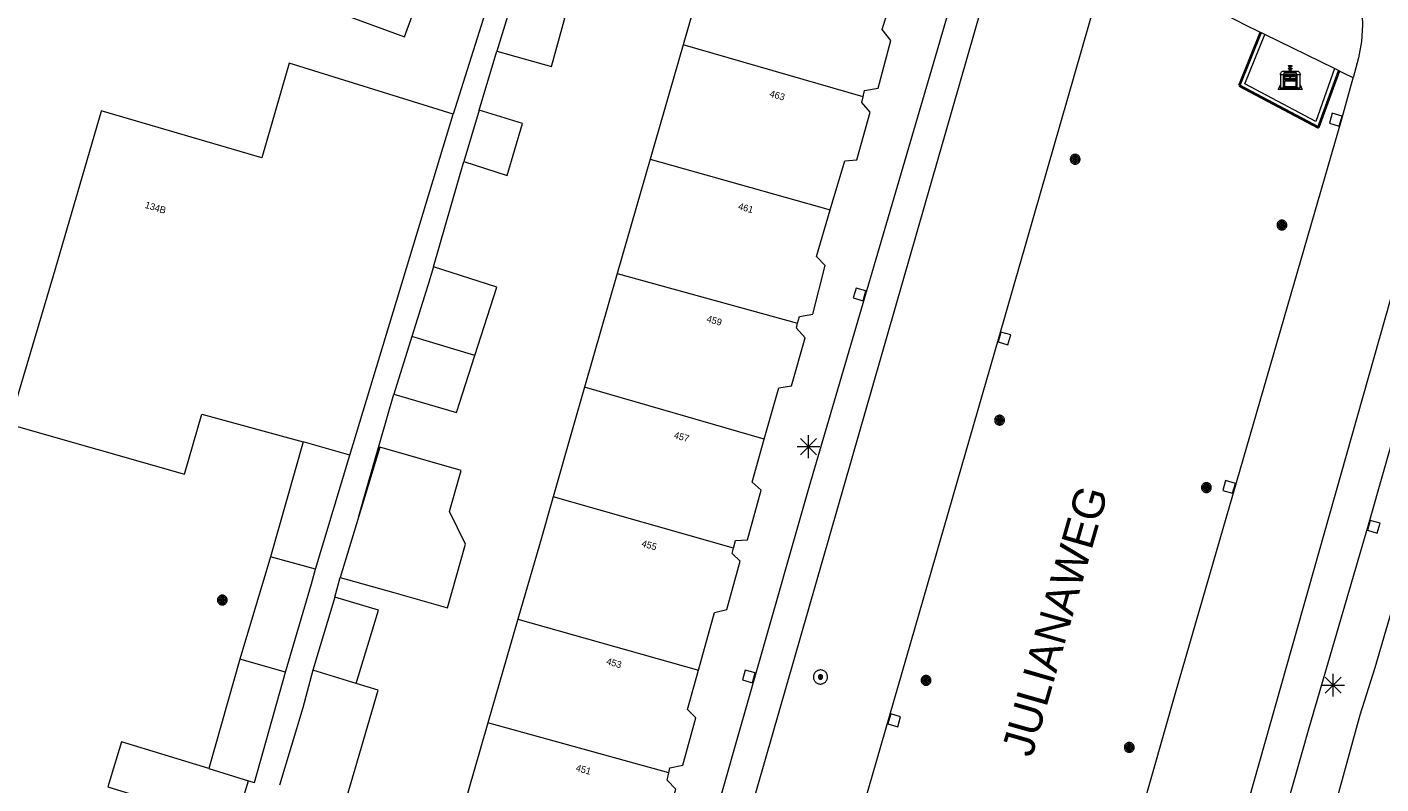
# Model space of a CAD drawing. Header units: metres. Extents: x 135779 to 137489, y 452643 to 455118.
# Tile 269 of 489: x 136738 to 136797, y 453805 to 453838. Entities that reach past the tile are written whole.
import ezdxf
from ezdxf.enums import TextEntityAlignment as Align

# ---------------------------------------------------------------- set-up
doc = ezdxf.new("R2010")
doc.units = ezdxf.units.M
doc.linetypes.add('DGN_Style_3', pattern=[78.572352, 56.123108, -22.449243])
for name, color, linetype, lineweight in [('KTop_BAK_Afval apart plaats', 96, 'Continuous', 13), ('KTop_NAR_Huisnummer (t)', 7, 'Continuous', 13), ('KTop_NAR_Huisnummer tijdelijk (t)', 7, 'Continuous', 13), ('KTop_OBW_Overig Plus', 1, 'Continuous', 13), ('KTop_ORL_Weg_Straatnaam (t)', 7, 'Continuous', 13), ('KTop_OTD_Open verharding', 15, 'Continuous', 13), ('KTop_PAL_Lichtmast', 40, 'Continuous', 13), ('KTop_PND_Grondvlaksituatie van BAG-pand [tachy]', 1, 'Continuous', 13), ('KTop_PND_Pandscheiding', 40, 'Continuous', 13), ('KTop_PUT_Inspectie- of rioolput', 15, 'Continuous', 13), ('KTop_PUT_Kolk', 15, 'Continuous', 13), ('KTop_VGO_Boom', 92, 'Continuous', 13), ('KTop_VGO_Haag (l)', 92, 'DGN_Style_3', 40), ('KTop_WGD_Rijbaan_Lokale weg', 251, 'Continuous', 13), ('KTop_WGD_Voetpad', 251, 'Continuous', 13)]:
    doc.layers.add(name, color=color, linetype=linetype, lineweight=lineweight)
doc.styles.add('Style-ROVU', font='ROVU.shx')
doc.styles.add('Style-ROVUCURSIEF', font='ROVUCURSIEF.shx')

# ---------------------------------------------------------------- blocks, each defined once
blk = doc.blocks.new('BAK_Afval_apart_plaats')
at = {"layer": 'KTop_BAK_Afval apart plaats'}
for p, q in [((-0.43, 0.141), (-0.425, 0.168)), ((-0.43, 0.118), (-0.43, 0.141)), ((-0.29, 0.118), (-0.43, 0.118)), ((-0.43, 0.118), (-0.43, -0.457)), ((-0.29, 0.118), (-0.43, 0.118)), ((-0.425, 0.168), (-0.416, 0.193)), ((-0.416, 0.193), (-0.403, 0.215)), ((-0.403, 0.215), (-0.384, 0.24)), ((-0.384, 0.24), (-0.364, 0.258)), ((-0.364, 0.258), (-0.342, 0.272)), ((-0.342, 0.272), (0, 0.272)), ((-0.282, 0.167), (-0.29, 0.146)), ((-0.282, 0.167), (-0.29, 0.146)), ((-0.29, 0.146), (-0.29, 0.118)), ((-0.29, 0.146), (-0.29, 0.118)), ((-0.29, -0.429), (-0.29, 0.118)), ((-0.29, 0.118), (-0.29, -0.429)), ((-0.273, 0.186), (-0.282, 0.167)), ((-0.273, 0.186), (-0.282, 0.167)), ((-0.248, 0.217), (-0.273, 0.186)), ((-0.248, 0.217), (-0.273, 0.186)), ((0.248, 0.217), (-0.248, 0.217)), ((0.248, 0.217), (-0.248, 0.217)), ((-0.242, 0.081), (-0.242, 0.153)), ((-0.242, 0.153), (0.242, 0.153)), ((0.242, 0.081), (-0.242, 0.081)), ((-0.242, 0.034), (-0.242, 0.081)), ((-0.242, 0.081), (0.242, 0.081)), ((-0.242, -0.059), (-0.242, 0.034)), ((-0.242, 0.034), (0.242, 0.034)), ((0.242, 0.034), (-0.242, 0.034)), ((-0.073, 0.513), (-0.072, 0.515)), ((-0.073, 0.513), (-0.073, 0.49)), ((-0.072, 0.511), (-0.073, 0.513)), ((-0.072, 0.511), (-0.073, 0.513)), ((-0.073, 0.49), (-0.072, 0.488)), ((-0.073, 0.399), (-0.073, 0.376)), ((-0.072, 0.397), (-0.073, 0.399)), ((-0.073, 0.376), (-0.072, 0.374)), ((-0.072, 0.515), (-0.071, 0.516)), ((-0.07, 0.51), (-0.072, 0.511)), ((-0.07, 0.51), (-0.072, 0.511)), ((-0.072, 0.488), (-0.07, 0.486)), ((-0.07, 0.396), (-0.072, 0.397)), ((-0.072, 0.374), (-0.07, 0.373)), ((-0.071, 0.516), (-0.07, 0.517)), ((-0.07, 0.517), (-0.067, 0.519)), ((-0.069, 0.509), (-0.07, 0.51)), ((-0.069, 0.509), (-0.07, 0.51)), ((-0.07, 0.486), (-0.069, 0.485)), ((-0.069, 0.395), (-0.07, 0.396)), ((-0.07, 0.373), (-0.069, 0.371)), ((-0.066, 0.507), (-0.069, 0.509)), ((-0.066, 0.507), (-0.069, 0.509)), ((-0.069, 0.485), (-0.066, 0.484)), ((-0.066, 0.394), (-0.069, 0.395)), ((-0.069, 0.371), (-0.066, 0.37)), ((-0.067, 0.519), (-0.065, 0.52)), ((-0.063, 0.506), (-0.066, 0.507)), ((-0.063, 0.506), (-0.066, 0.507)), ((-0.066, 0.484), (-0.063, 0.483)), ((-0.063, 0.392), (-0.066, 0.394)), ((-0.066, 0.37), (-0.063, 0.369)), ((-0.065, 0.52), (-0.061, 0.521)), ((-0.059, 0.505), (-0.063, 0.506)), ((-0.059, 0.505), (-0.063, 0.506)), ((-0.063, 0.483), (-0.059, 0.482)), ((-0.059, 0.391), (-0.063, 0.392)), ((-0.063, 0.369), (-0.059, 0.368)), ((-0.061, 0.521), (-0.055, 0.523)), ((-0.054, 0.504), (-0.059, 0.505)), ((-0.054, 0.504), (-0.059, 0.505)), ((-0.059, 0.482), (-0.054, 0.481)), ((-0.054, 0.39), (-0.059, 0.391)), ((-0.059, 0.368), (-0.054, 0.367)), ((-0.055, 0.523), (-0.049, 0.524)), ((-0.048, 0.503), (-0.054, 0.504)), ((-0.048, 0.503), (-0.054, 0.504)), ((-0.054, 0.481), (-0.048, 0.48)), ((-0.048, 0.389), (-0.054, 0.39)), ((-0.054, 0.367), (-0.048, 0.366)), ((-0.049, 0.524), (-0.043, 0.525)), ((-0.043, 0.502), (-0.048, 0.503)), ((-0.043, 0.502), (-0.048, 0.503)), ((-0.048, 0.48), (-0.043, 0.479)), ((-0.043, 0.388), (-0.048, 0.389)), ((-0.048, 0.366), (-0.043, 0.365)), ((-0.043, 0.525), (-0.035, 0.526)), ((-0.036, 0.501), (-0.043, 0.502)), ((-0.036, 0.501), (-0.043, 0.502)), ((-0.043, 0.479), (-0.036, 0.478)), ((-0.036, 0.388), (-0.043, 0.388)), ((-0.043, 0.365), (-0.036, 0.364)), ((-0.03, 0.501), (-0.036, 0.501)), ((-0.03, 0.501), (-0.036, 0.501)), ((-0.036, 0.478), (-0.03, 0.478)), ((-0.03, 0.387), (-0.036, 0.388)), ((-0.036, 0.364), (-0.03, 0.364)), ((-0.035, 0.526), (-0.029, 0.527)), ((-0.021, 0.5), (-0.03, 0.501)), ((-0.021, 0.5), (-0.03, 0.501)), ((-0.03, 0.478), (-0.028, 0.478)), ((-0.021, 0.387), (-0.03, 0.387)), ((-0.03, 0.364), (-0.028, 0.364)), ((-0.029, 0.527), (-0.023, 0.527)), ((-0.028, 0.478), (-0.021, 0.477)), ((-0.028, 0.468), (-0.028, 0.478)), ((-0.028, 0.478), (-0.021, 0.477)), ((-0.028, 0.4), (-0.028, 0.468)), ((-0.028, 0.468), (-0.021, 0.468)), ((-0.021, 0.468), (-0.028, 0.468)), ((-0.021, 0.4), (-0.028, 0.4)), ((-0.028, 0.364), (-0.021, 0.363)), ((-0.028, 0.355), (-0.028, 0.364)), ((-0.028, 0.364), (-0.021, 0.363)), ((-0.028, 0.272), (-0.028, 0.355)), ((-0.028, 0.355), (-0.021, 0.354)), ((-0.021, 0.354), (-0.028, 0.355)), ((0.028, 0.272), (-0.028, 0.272)), ((-0.023, 0.527), (-0.013, 0.528)), ((-0.014, 0.5), (-0.021, 0.5)), ((-0.014, 0.5), (-0.021, 0.5)), ((-0.021, 0.477), (-0.014, 0.477)), ((-0.021, 0.477), (-0.014, 0.477)), ((-0.021, 0.468), (-0.014, 0.468)), ((-0.014, 0.468), (-0.021, 0.468)), ((-0.014, 0.399), (-0.021, 0.4)), ((-0.014, 0.386), (-0.021, 0.387)), ((-0.021, 0.363), (-0.014, 0.363)), ((-0.021, 0.363), (-0.014, 0.363)), ((-0.021, 0.354), (-0.014, 0.354)), ((-0.014, 0.354), (-0.021, 0.354)), ((0, 0.5), (-0.014, 0.5)), ((0, 0.5), (-0.014, 0.5)), ((-0.014, 0.477), (0, 0.477)), ((-0.014, 0.477), (0, 0.477)), ((-0.014, 0.468), (0, 0.468)), ((0, 0.468), (-0.014, 0.468)), ((0, 0.399), (-0.014, 0.399)), ((0, 0.386), (-0.014, 0.386)), ((-0.014, 0.363), (0, 0.363)), ((-0.014, 0.363), (0, 0.363)), ((-0.014, 0.354), (0, 0.354)), ((0, 0.354), (-0.014, 0.354)), ((-0.013, 0.528), (-0.005, 0.528)), ((-0.005, 0.528), (0, 0.528)), ((0, 0.528), (0.005, 0.528)), ((0, 0.5), (0, 0.477)), ((0, 0.477), (0, 0.5)), ((0, 0.477), (0, 0.5)), ((0, 0.5), (0.014, 0.5)), ((0.014, 0.5), (0, 0.5)), ((0.014, 0.477), (0, 0.477)), ((0, 0.477), (0.014, 0.477)), ((0.014, 0.468), (0, 0.468)), ((0, 0.468), (0, 0.399)), ((0, 0.468), (0, 0.399)), ((0.014, 0.468), (0, 0.468)), ((0, 0.399), (0.014, 0.399)), ((0, 0.363), (0, 0.386)), ((0, 0.363), (0, 0.386)), ((0, 0.386), (0.014, 0.386)), ((0.014, 0.363), (0, 0.363)), ((0, 0.363), (0.014, 0.363)), ((0, 0.354), (0.014, 0.354)), ((0, 0.272), (0, 0.354)), ((0, 0.354), (0, 0.272)), ((0.014, 0.354), (0, 0.354)), ((0, 0.272), (0.342, 0.272)), ((0.028, 0.272), (0, 0.272)), ((0, 0.272), (0.028, 0.272)), ((0.005, 0.528), (0.013, 0.528)), ((0.013, 0.528), (0.023, 0.527)), ((0.014, 0.5), (0.021, 0.5)), ((0.021, 0.5), (0.014, 0.5)), ((0.021, 0.477), (0.014, 0.477)), ((0.014, 0.477), (0.021, 0.477)), ((0.021, 0.468), (0.014, 0.468)), ((0.021, 0.468), (0.014, 0.468)), ((0.014, 0.399), (0.021, 0.4)), ((0.014, 0.386), (0.021, 0.387)), ((0.021, 0.363), (0.014, 0.363)), ((0.014, 0.363), (0.021, 0.363)), ((0.014, 0.354), (0.021, 0.354)), ((0.021, 0.354), (0.014, 0.354)), ((0.021, 0.5), (0.03, 0.501)), ((0.03, 0.501), (0.021, 0.5)), ((0.028, 0.478), (0.021, 0.477)), ((0.021, 0.477), (0.028, 0.478)), ((0.021, 0.468), (0.028, 0.468)), ((0.028, 0.468), (0.021, 0.468)), ((0.028, 0.468), (0.021, 0.468)), ((0.021, 0.4), (0.028, 0.4)), ((0.021, 0.387), (0.03, 0.387)), ((0.028, 0.364), (0.021, 0.363)), ((0.021, 0.363), (0.028, 0.364)), ((0.021, 0.354), (0.028, 0.355)), ((0.028, 0.355), (0.021, 0.354)), ((0.023, 0.527), (0.029, 0.527)), ((0.03, 0.478), (0.028, 0.478)), ((0.028, 0.478), (0.028, 0.468)), ((0.028, 0.4), (0.028, 0.468)), ((0.03, 0.364), (0.028, 0.364)), ((0.028, 0.364), (0.028, 0.355)), ((0.028, 0.355), (0.028, 0.272)), ((0.029, 0.527), (0.035, 0.526)), ((0.03, 0.501), (0.036, 0.501)), ((0.036, 0.501), (0.03, 0.501)), ((0.036, 0.478), (0.03, 0.478)), ((0.03, 0.387), (0.036, 0.388)), ((0.036, 0.364), (0.03, 0.364)), ((0.035, 0.526), (0.043, 0.525)), ((0.036, 0.501), (0.043, 0.502)), ((0.043, 0.502), (0.036, 0.501)), ((0.043, 0.479), (0.036, 0.478)), ((0.036, 0.388), (0.043, 0.388)), ((0.043, 0.365), (0.036, 0.364)), ((0.043, 0.525), (0.049, 0.524)), ((0.043, 0.502), (0.048, 0.503)), ((0.048, 0.503), (0.043, 0.502)), ((0.048, 0.48), (0.043, 0.479)), ((0.043, 0.388), (0.048, 0.389)), ((0.048, 0.366), (0.043, 0.365)), ((0.048, 0.503), (0.054, 0.504)), ((0.054, 0.504), (0.048, 0.503)), ((0.054, 0.481), (0.048, 0.48)), ((0.048, 0.389), (0.054, 0.39)), ((0.054, 0.367), (0.048, 0.366)), ((0.049, 0.524), (0.055, 0.523)), ((0.054, 0.504), (0.059, 0.505)), ((0.059, 0.505), (0.054, 0.504)), ((0.059, 0.482), (0.054, 0.481)), ((0.054, 0.39), (0.059, 0.391)), ((0.059, 0.368), (0.054, 0.367)), ((0.055, 0.523), (0.061, 0.521)), ((0.059, 0.505), (0.063, 0.506)), ((0.063, 0.506), (0.059, 0.505)), ((0.063, 0.483), (0.059, 0.482)), ((0.059, 0.391), (0.063, 0.392)), ((0.063, 0.369), (0.059, 0.368)), ((0.061, 0.521), (0.065, 0.52)), ((0.063, 0.506), (0.066, 0.507)), ((0.066, 0.507), (0.063, 0.506)), ((0.066, 0.484), (0.063, 0.483)), ((0.063, 0.392), (0.066, 0.394)), ((0.066, 0.37), (0.063, 0.369)), ((0.065, 0.52), (0.067, 0.519)), ((0.066, 0.507), (0.069, 0.509)), ((0.069, 0.509), (0.066, 0.507)), ((0.069, 0.485), (0.066, 0.484)), ((0.066, 0.394), (0.069, 0.395)), ((0.069, 0.371), (0.066, 0.37)), ((0.067, 0.519), (0.07, 0.517)), ((0.069, 0.509), (0.07, 0.51)), ((0.07, 0.51), (0.069, 0.509)), ((0.07, 0.486), (0.069, 0.485)), ((0.069, 0.395), (0.07, 0.396)), ((0.07, 0.373), (0.069, 0.371)), ((0.07, 0.517), (0.071, 0.516)), ((0.07, 0.51), (0.072, 0.511)), ((0.072, 0.511), (0.07, 0.51)), ((0.072, 0.488), (0.07, 0.486)), ((0.07, 0.396), (0.072, 0.397)), ((0.072, 0.374), (0.07, 0.373)), ((0.071, 0.516), (0.072, 0.515)), ((0.072, 0.515), (0.073, 0.513)), ((0.072, 0.511), (0.073, 0.513)), ((0.073, 0.513), (0.072, 0.511)), ((0.073, 0.49), (0.072, 0.488)), ((0.072, 0.397), (0.073, 0.399)), ((0.073, 0.376), (0.072, 0.374)), ((0.073, 0.513), (0.073, 0.49)), ((0.073, 0.399), (0.073, 0.376)), ((0.242, 0.153), (0.242, 0.081)), ((0.242, 0.081), (0.242, 0.034)), ((0.242, 0.034), (0.242, -0.059)), ((0.273, 0.186), (0.248, 0.217)), ((0.273, 0.186), (0.248, 0.217)), ((0.282, 0.167), (0.273, 0.186)), ((0.282, 0.167), (0.273, 0.186)), ((0.29, 0.146), (0.282, 0.167)), ((0.29, 0.146), (0.282, 0.167)), ((0.29, 0.118), (0.29, 0.146)), ((0.29, 0.118), (0.29, 0.146)), ((0.43, 0.118), (0.29, 0.118)), ((0.29, 0.118), (0.29, -0.429)), ((0.43, 0.118), (0.29, 0.118)), ((0.29, -0.429), (0.29, 0.118)), ((0.342, 0.272), (0.364, 0.258)), ((0.364, 0.258), (0.384, 0.24)), ((0.384, 0.24), (0.403, 0.215)), ((0.403, 0.215), (0.416, 0.193)), ((0.416, 0.193), (0.425, 0.168)), ((0.425, 0.168), (0.43, 0.141)), ((0.43, 0.141), (0.43, 0.118)), ((0.43, -0.457), (0.43, 0.118)), ((-0.528, -0.528), (-0.43, -0.332)), ((0.528, -0.528), (-0.528, -0.528)), ((-0.43, -0.332), (-0.43, -0.457)), ((-0.43, -0.457), (0.43, -0.457)), ((-0.43, -0.457), (0.43, -0.457)), ((0.29, -0.429), (-0.29, -0.429)), ((-0.29, -0.429), (0.29, -0.429)), ((0.242, -0.059), (-0.242, -0.059)), ((-0.242, -0.059), (-0.242, -0.092)), ((0.242, -0.059), (-0.242, -0.059)), ((-0.242, -0.092), (0.242, -0.092)), ((-0.242, -0.11), (-0.242, -0.092)), ((-0.242, -0.092), (0.242, -0.092)), ((0.242, -0.11), (-0.242, -0.11)), ((0.242, -0.11), (-0.242, -0.11)), ((-0.242, -0.147), (0.242, -0.147)), ((-0.242, -0.41), (-0.242, -0.147)), ((0.242, -0.41), (-0.242, -0.41)), ((0.242, -0.11), (0.242, -0.059)), ((0.242, -0.092), (0.242, -0.11)), ((0.242, -0.092), (0.242, -0.11)), ((0.242, -0.147), (0.242, -0.41)), ((0.43, -0.457), (0.43, -0.332)), ((0.43, -0.332), (0.528, -0.528))]:
    blk.add_line(p, q, dxfattribs=at)
at = {"layer": 'KTop_BAK_Afval apart plaats', "flags": 128}
blk.add_lwpolyline([(0.029, 0.413), (0.035, 0.412), (0.043, 0.411), (0.049, 0.41), (0.055, 0.409), (0.061, 0.407), (0.065, 0.406), (0.067, 0.405), (0.07, 0.403), (0.071, 0.402), (0.072, 0.401), (0.073, 0.399), (0.072, 0.397), (0.07, 0.396), (0.069, 0.395), (0.066, 0.394), (0.063, 0.392), (0.059, 0.391), (0.054, 0.39), (0.048, 0.389), (0.043, 0.388), (0.036, 0.388), (0.03, 0.387), (0.021, 0.387), (0.014, 0.386), (0, 0.386), (-0.014, 0.386), (-0.021, 0.387), (-0.03, 0.387), (-0.036, 0.388), (-0.043, 0.388), (-0.048, 0.389), (-0.054, 0.39), (-0.059, 0.391), (-0.063, 0.392), (-0.066, 0.394), (-0.069, 0.395), (-0.07, 0.396), (-0.072, 0.397), (-0.073, 0.399), (-0.072, 0.401), (-0.071, 0.402), (-0.07, 0.403), (-0.067, 0.405), (-0.065, 0.406), (-0.061, 0.407), (-0.055, 0.409), (-0.049, 0.41), (-0.043, 0.411), (-0.035, 0.412), (-0.029, 0.413), (-0.028, 0.413), (-0.028, 0.4), (-0.021, 0.4), (-0.014, 0.399), (0, 0.399), (0.014, 0.399), (0.021, 0.4), (0.028, 0.4), (0.028, 0.413), (0.029, 0.413), (0.028, 0.413)], dxfattribs=at)
at = {"layer": 'KTop_BAK_Afval apart plaats'}
for p in [(0, 0), (-0.43, -0.457)]:
    blk.add_point(p, dxfattribs=at)
blk = doc.blocks.new('PAL_Lichtmast')
at = {"layer": 'KTop_PAL_Lichtmast'}
for p, q in [((-0.354, -0.354), (0.354, 0.354)), ((0.354, -0.354), (-0.354, 0.354)), ((0, -0.5), (0, 0.5)), ((-0.5, 0), (0.5, 0))]:
    blk.add_line(p, q, dxfattribs=at)
blk = doc.blocks.new('PUT_Kolk')
at = {"layer": 'KTop_PUT_Kolk', "flags": 128}
blk.add_lwpolyline([(0.225, -0.225), (0.225, 0.225), (-0.225, 0.225), (-0.225, -0.225), (0.225, -0.225)], dxfattribs=at)
blk = doc.blocks.new('PUT_Inspectie-_of_rioolput')
at = {"layer": 'KTop_PUT_Inspectie- of rioolput', "flags": 128}
for points in [[(0.31, 0), (0.308, 0.032), (0.303, 0.064), (0.294, 0.095), (0.283, 0.126), (0.268, 0.155), (0.25, 0.182), (0.23, 0.207), (0.207, 0.23), (0.182, 0.25), (0.154, 0.268), (0.126, 0.283), (0.095, 0.294), (0.064, 0.303), (0.032, 0.308), (0, 0.309), (-0.032, 0.308), (-0.064, 0.303), (-0.096, 0.294), (-0.126, 0.283), (-0.155, 0.268), (-0.182, 0.25), (-0.207, 0.23), (-0.23, 0.207), (-0.25, 0.182), (-0.268, 0.154), (-0.283, 0.126), (-0.294, 0.095), (-0.303, 0.064), (-0.308, 0.032), (-0.309, 0), (-0.308, -0.032), (-0.303, -0.064), (-0.294, -0.096), (-0.283, -0.126), (-0.268, -0.155), (-0.25, -0.182), (-0.23, -0.207), (-0.207, -0.23), (-0.182, -0.25), (-0.155, -0.268), (-0.126, -0.283), (-0.096, -0.294), (-0.064, -0.303), (-0.032, -0.308), (0, -0.309), (0.032, -0.308), (0.064, -0.303), (0.095, -0.294), (0.126, -0.283), (0.155, -0.268), (0.182, -0.25), (0.207, -0.23), (0.23, -0.207), (0.25, -0.182), (0.268, -0.155), (0.283, -0.126), (0.294, -0.096), (0.303, -0.064), (0.308, -0.032), (0.31, 0)], [(0.095, 0), (0.094, 0.009), (0.092, 0.019), (0.09, 0.029), (0.086, 0.038), (0.082, 0.047), (0.076, 0.055), (0.07, 0.063), (0.063, 0.07), (0.055, 0.076), (0.047, 0.082), (0.038, 0.086), (0.029, 0.09), (0.019, 0.092), (0.009, 0.094), (0, 0.094), (-0.01, 0.094), (-0.02, 0.092), (-0.029, 0.09), (-0.039, 0.086), (-0.048, 0.082), (-0.056, 0.076), (-0.064, 0.07), (-0.071, 0.063), (-0.077, 0.055), (-0.082, 0.047), (-0.087, 0.038), (-0.09, 0.029), (-0.093, 0.019), (-0.094, 0.009), (-0.095, 0), (-0.094, -0.01), (-0.093, -0.02), (-0.09, -0.029), (-0.087, -0.039), (-0.082, -0.048), (-0.077, -0.056), (-0.071, -0.064), (-0.064, -0.071), (-0.056, -0.077), (-0.047, -0.082), (-0.039, -0.087), (-0.029, -0.09), (-0.02, -0.093), (-0.01, -0.094), (0, -0.095), (0.009, -0.094), (0.019, -0.093), (0.029, -0.09), (0.038, -0.087), (0.047, -0.082), (0.055, -0.077), (0.063, -0.071), (0.07, -0.064), (0.076, -0.056), (0.082, -0.047), (0.086, -0.039), (0.09, -0.029), (0.092, -0.02), (0.094, -0.01), (0.095, 0)], [(0.035, 0), (0.034, 0.003), (0.034, 0.007), (0.033, 0.01), (0.031, 0.014), (0.03, 0.017), (0.028, 0.02), (0.026, 0.023), (0.023, 0.026), (0.02, 0.028), (0.017, 0.03), (0.014, 0.031), (0.01, 0.033), (0.007, 0.034), (0.003, 0.034), (0, 0.034), (-0.004, 0.034), (-0.007, 0.034), (-0.011, 0.033), (-0.014, 0.031), (-0.018, 0.03), (-0.021, 0.028), (-0.023, 0.026), (-0.026, 0.023), (-0.028, 0.02), (-0.03, 0.017), (-0.032, 0.014), (-0.033, 0.01), (-0.034, 0.007), (-0.035, 0.003), (-0.035, 0), (-0.035, -0.004), (-0.034, -0.007), (-0.033, -0.011), (-0.032, -0.014), (-0.03, -0.018), (-0.028, -0.021), (-0.026, -0.023), (-0.023, -0.026), (-0.021, -0.028), (-0.017, -0.03), (-0.014, -0.032), (-0.011, -0.033), (-0.007, -0.034), (-0.004, -0.035), (0, -0.035), (0.003, -0.035), (0.007, -0.034), (0.01, -0.033), (0.014, -0.032), (0.017, -0.03), (0.02, -0.028), (0.023, -0.026), (0.026, -0.023), (0.028, -0.021), (0.03, -0.017), (0.031, -0.014), (0.033, -0.011), (0.034, -0.007), (0.034, -0.004), (0.035, 0)], [(0.01, 0.02), (0.007, 0.02), (0.005, 0.021), (0.003, 0.022), (0.001, 0.022), (-0.001, 0.022), (-0.004, 0.022), (-0.006, 0.021), (-0.008, 0.02), (-0.01, 0.019), (-0.012, 0.018), (-0.014, 0.017), (-0.016, 0.015), (-0.017, 0.013), (-0.019, 0.012), (-0.02, 0.009), (-0.021, 0.007), (-0.022, 0.005), (-0.022, 0.003), (-0.022, 0.001), (-0.022, -0.001), (-0.022, -0.004), (-0.022, -0.006), (-0.021, -0.008), (-0.02, -0.01), (-0.019, -0.012), (-0.017, -0.014), (-0.016, -0.016), (-0.014, -0.017), (-0.012, -0.019), (-0.01, -0.02), (-0.008, -0.021), (-0.006, -0.022), (-0.003, -0.022), (-0.001, -0.022), (0.001, -0.022), (0.003, -0.022), (0.005, -0.022), (0.008, -0.021), (0.01, -0.02), (0.012, -0.019), (0.014, -0.017), (0.015, -0.016), (0.017, -0.014), (0.018, -0.012), (0.02, -0.01), (0.02, -0.008), (0.021, -0.006), (0.022, -0.003), (0.022, -0.001), (0.022, 0.001), (0.022, 0.003), (0.021, 0.005), (0.02, 0.008), (0.019, 0.01), (0.018, 0.012), (0.017, 0.014), (0.015, 0.015), (0.013, 0.017), (0.012, 0.018), (0.01, 0.02)]]:
    blk.add_lwpolyline(points, dxfattribs=at)
blk = doc.blocks.new('VGO_Boom')
at = {"layer": 'KTop_VGO_Boom', "flags": 128}
for points in [[(0.215, 0), (0.214, 0.022), (0.21, 0.045), (0.204, 0.066), (0.196, 0.087), (0.186, 0.108), (0.174, 0.126), (0.16, 0.144), (0.144, 0.16), (0.126, 0.174), (0.107, 0.186), (0.087, 0.196), (0.066, 0.204), (0.045, 0.21), (0.022, 0.214), (-0.001, 0.215), (-0.023, 0.214), (-0.045, 0.21), (-0.067, 0.204), (-0.088, 0.196), (-0.108, 0.186), (-0.127, 0.174), (-0.144, 0.16), (-0.16, 0.144), (-0.174, 0.126), (-0.187, 0.107), (-0.197, 0.087), (-0.205, 0.066), (-0.211, 0.045), (-0.214, 0.022), (-0.215, -0.001), (-0.214, -0.023), (-0.211, -0.045), (-0.205, -0.067), (-0.197, -0.088), (-0.187, -0.108), (-0.174, -0.127), (-0.16, -0.144), (-0.144, -0.16), (-0.127, -0.174), (-0.108, -0.187), (-0.088, -0.197), (-0.067, -0.205), (-0.045, -0.211), (-0.023, -0.214), (0, -0.215), (0.022, -0.214), (0.045, -0.211), (0.066, -0.205), (0.087, -0.197), (0.108, -0.187), (0.126, -0.174), (0.144, -0.16), (0.16, -0.144), (0.174, -0.127), (0.186, -0.108), (0.196, -0.088), (0.204, -0.067), (0.21, -0.045), (0.214, -0.023), (0.215, -0.001)], [(0.155, 0), (0.154, 0.016), (0.152, 0.032), (0.147, 0.048), (0.142, 0.063), (0.134, 0.078), (0.125, 0.091), (0.115, 0.104), (0.104, 0.115), (0.091, 0.125), (0.077, 0.134), (0.063, 0.142), (0.048, 0.147), (0.032, 0.152), (0.016, 0.154), (-0.001, 0.155), (-0.017, 0.154), (-0.033, 0.152), (-0.048, 0.147), (-0.064, 0.142), (-0.078, 0.134), (-0.092, 0.125), (-0.104, 0.115), (-0.116, 0.104), (-0.126, 0.091), (-0.135, 0.077), (-0.142, 0.063), (-0.148, 0.048), (-0.152, 0.032), (-0.155, 0.016), (-0.155, -0.001), (-0.155, -0.017), (-0.152, -0.033), (-0.148, -0.048), (-0.142, -0.064), (-0.135, -0.078), (-0.126, -0.092), (-0.116, -0.104), (-0.104, -0.116), (-0.092, -0.126), (-0.078, -0.135), (-0.064, -0.142), (-0.048, -0.148), (-0.033, -0.152), (-0.017, -0.155), (0, -0.155), (0.016, -0.155), (0.032, -0.152), (0.048, -0.148), (0.063, -0.142), (0.078, -0.135), (0.091, -0.126), (0.104, -0.116), (0.115, -0.104), (0.125, -0.092), (0.134, -0.078), (0.142, -0.064), (0.147, -0.048), (0.152, -0.033), (0.154, -0.017), (0.155, -0.001)], [(0.095, 0), (0.094, 0.01), (0.093, 0.02), (0.09, 0.029), (0.087, 0.039), (0.082, 0.048), (0.077, 0.056), (0.071, 0.064), (0.064, 0.071), (0.056, 0.077), (0.047, 0.082), (0.039, 0.087), (0.029, 0.09), (0.02, 0.093), (0.01, 0.094), (-0.001, 0.095), (-0.01, 0.094), (-0.02, 0.093), (-0.03, 0.09), (-0.039, 0.087), (-0.048, 0.082), (-0.056, 0.077), (-0.064, 0.071), (-0.071, 0.064), (-0.077, 0.056), (-0.083, 0.047), (-0.087, 0.039), (-0.091, 0.029), (-0.093, 0.02), (-0.095, 0.01), (-0.095, -0.001), (-0.095, -0.01), (-0.093, -0.02), (-0.091, -0.03), (-0.087, -0.039), (-0.083, -0.048), (-0.077, -0.056), (-0.071, -0.064), (-0.064, -0.071), (-0.056, -0.077), (-0.048, -0.083), (-0.039, -0.087), (-0.03, -0.091), (-0.02, -0.093), (-0.01, -0.095), (0, -0.095), (0.01, -0.095), (0.02, -0.093), (0.029, -0.091), (0.039, -0.087), (0.048, -0.083), (0.056, -0.077), (0.064, -0.071), (0.071, -0.064), (0.077, -0.056), (0.082, -0.048), (0.087, -0.039), (0.09, -0.03), (0.093, -0.02), (0.094, -0.01), (0.095, -0.001)], [(0.035, 0), (0.035, 0.004), (0.034, 0.007), (0.033, 0.011), (0.032, 0.014), (0.03, 0.018), (0.028, 0.021), (0.026, 0.023), (0.023, 0.026), (0.021, 0.028), (0.017, 0.03), (0.014, 0.032), (0.011, 0.033), (0.007, 0.034), (0.004, 0.035), (-0.001, 0.035), (-0.004, 0.035), (-0.008, 0.034), (-0.011, 0.033), (-0.015, 0.032), (-0.018, 0.03), (-0.021, 0.028), (-0.024, 0.026), (-0.027, 0.023), (-0.029, 0.021), (-0.031, 0.017), (-0.032, 0.014), (-0.034, 0.011), (-0.035, 0.007), (-0.035, 0.004), (-0.035, -0.001), (-0.035, -0.004), (-0.035, -0.008), (-0.034, -0.011), (-0.032, -0.015), (-0.031, -0.018), (-0.029, -0.021), (-0.027, -0.024), (-0.024, -0.027), (-0.021, -0.029), (-0.018, -0.031), (-0.015, -0.032), (-0.011, -0.034), (-0.008, -0.035), (-0.004, -0.035), (0, -0.035), (0.004, -0.035), (0.007, -0.035), (0.011, -0.034), (0.014, -0.032), (0.018, -0.031), (0.021, -0.029), (0.023, -0.027), (0.026, -0.024), (0.028, -0.021), (0.03, -0.018), (0.032, -0.015), (0.033, -0.011), (0.034, -0.008), (0.035, -0.004), (0.035, 0)]]:
    blk.add_lwpolyline(points, dxfattribs=at)

msp = doc.modelspace()

# ---------------------------------------------------------------- linework, layer by layer
at = {"layer": 'KTop_OBW_Overig Plus', "flags": 128}
for points in [[(136751.305, 453813.169), (136750.331, 453809.953)], [(136752.241, 453809.375), (136753.215, 453812.591), (136751.305, 453813.169)]]:
    msp.add_lwpolyline(points, dxfattribs=at)
at = {"layer": 'KTop_OTD_Open verharding', "flags": 128}
msp.add_lwpolyline([(136795.179, 453836.365), (136794.37, 453834.046), (136791.25, 453835.701), (136792.13, 453837.857)], dxfattribs=at)
at = {"layer": 'KTop_PND_Grondvlaksituatie van BAG-pand [tachy]', "flags": 128}
for points in [[(136749.566, 453840.726), (136749.212, 453839.663), (136754.358, 453837.767), (136757.035, 453845.103), (136758.009, 453844.601)], [(136767.946, 453842.088), (136766.597, 453837.412)], [(136774.493, 453835.12), (136774.559, 453835.411), (136775.16, 453835.507), (136775.715, 453837.603), (136775.332, 453838.089), (136775.911, 453839.98)], [(136759.102, 453839.216), (136759.054, 453839.229), (136758.421, 453837.129)], [(136758.421, 453837.129), (136760.813, 453836.461), (136761.401, 453838.583), (136759.102, 453839.216)], [(136766.597, 453837.412), (136765.147, 453832.384)], [(136756.501, 453834.371), (136749.291, 453836.601), (136748.102, 453832.451), (136741.051, 453834.515), (136741.03, 453834.442), (136738.943, 453827.264), (136737.012, 453820.761), (136744.707, 453818.561), (136745.462, 453821.203), (136749.918, 453819.983)], [(136773.054, 453830.169), (136773.684, 453832.322), (136774.215, 453832.359), (136774.804, 453834.449), (136774.436, 453834.872), (136774.493, 453835.12)], [(136751.962, 453819.392), (136756.501, 453834.371)], [(136756.961, 453832.284), (136758.875, 453831.68), (136759.542, 453833.954), (136757.639, 453834.535)], [(136757.639, 453834.535), (136756.961, 453832.284)], [(136765.147, 453832.384), (136763.7, 453827.371)], [(136771.619, 453825.191), (136771.694, 453825.484), (136772.285, 453825.585), (136772.831, 453827.717), (136772.452, 453828.114), (136773.054, 453830.169)], [(136755.641, 453827.662), (136755.38, 453826.848), (136754.686, 453824.609)], [(136757.448, 453823.769), (136758.419, 453826.772), (136755.641, 453827.662)], [(136763.7, 453827.371), (136762.26, 453822.378)], [(136770.151, 453820.095), (136770.789, 453822.359), (136771.355, 453822.436), (136771.95, 453824.547), (136771.562, 453824.965), (136771.619, 453825.191)], [(136754.686, 453824.609), (136753.899, 453822.068)], [(136753.899, 453822.068), (136756.637, 453821.262), (136757.448, 453823.769)], [(136762.26, 453822.378), (136761.744, 453820.59), (136760.887, 453817.573)], [(136749.918, 453819.983), (136748.475, 453814.935)], [(136768.801, 453815.319), (136768.884, 453815.655), (136769.42, 453815.686), (136770.025, 453817.864), (136769.617, 453818.205), (136770.151, 453820.095)], [(136750.448, 453814.395), (136751.962, 453819.392)], [(136751.533, 453814.033), (136753.89, 453813.366), (136756.246, 453812.699), (136757.037, 453815.495), (136756.337, 453816.929), (136756.849, 453818.724), (136753.274, 453819.742), (136752.351, 453816.715)], [(136760.887, 453817.573), (136760.288, 453815.465), (136759.343, 453812.203)], [(136752.351, 453816.715), (136751.533, 453814.033)], [(136767.265, 453809.955), (136767.969, 453812.489), (136768.51, 453812.616), (136769.09, 453814.738), (136768.742, 453815.081), (136768.801, 453815.319)], [(136748.475, 453814.935), (136747.126, 453810.444)], [(136749.141, 453809.871), (136750.274, 453813.751), (136750.448, 453814.395)], [(136759.343, 453812.203), (136758.021, 453807.64)], [(136747.126, 453810.444), (136745.772, 453805.638)], [(136747.511, 453805.103), (136747.775, 453805.022), (136749.141, 453809.871)], [(136750.331, 453809.953), (136749.898, 453808.3), (136748.867, 453804.906)], [(136752.241, 453809.375), (136750.331, 453809.953)], [(136765.961, 453805.454), (136766.004, 453805.663), (136766.58, 453805.789), (136767.151, 453807.862), (136766.787, 453808.234), (136767.265, 453809.955)], [(136750.601, 453804.409), (136751.741, 453804.082), (136753.2, 453809.085), (136752.241, 453809.375)], [(136758.021, 453807.64), (136756.593, 453802.71)], [(136745.772, 453805.638), (136741.941, 453806.816), (136741.332, 453804.835), (136744.612, 453803.827), (136743.849, 453801.345), (136746.139, 453800.641)], [(136746.139, 453800.641), (136747.511, 453805.103)], [(136764.505, 453800.459), (136765.144, 453802.536), (136765.694, 453802.689), (136766.275, 453804.741), (136765.896, 453805.134), (136765.961, 453805.454)]]:
    msp.add_lwpolyline(points, dxfattribs=at)
at = {"layer": 'KTop_PND_Pandscheiding', "flags": 128}
for points in [[(136774.493, 453835.12), (136766.597, 453837.412)], [(136765.147, 453832.384), (136773.054, 453830.169)], [(136763.7, 453827.371), (136771.619, 453825.191)], [(136757.448, 453823.769), (136754.686, 453824.609)], [(136770.151, 453820.095), (136762.26, 453822.378)], [(136751.962, 453819.392), (136749.918, 453819.983)], [(136768.801, 453815.319), (136760.887, 453817.573)], [(136750.448, 453814.395), (136748.475, 453814.935)], [(136759.343, 453812.203), (136767.265, 453809.955)], [(136749.141, 453809.871), (136747.126, 453810.444)], [(136765.961, 453805.454), (136758.021, 453807.64)], [(136745.772, 453805.638), (136747.511, 453805.103)]]:
    msp.add_lwpolyline(points, dxfattribs=at)
at = {"layer": 'KTop_VGO_Haag (l)', "flags": 128}
msp.add_lwpolyline([(136791.945, 453837.948), (136791.002, 453835.623), (136794.483, 453833.782), (136795.388, 453836.263)], dxfattribs=at)
at = {"layer": 'KTop_WGD_Rijbaan_Lokale weg', "flags": 128}
for points in [[(136793.019, 453844.252), (136793.22, 453844.139), (136793.797, 453843.753), (136794.325, 453843.303), (136794.798, 453842.795), (136795.21, 453842.237), (136795.413, 453841.914), (136795.768, 453841.236), (136796.05, 453840.524), (136796.257, 453839.787), (136796.386, 453839.032), (136796.418, 453838.292), (136796.37, 453837.558), (136796.242, 453836.833), (136796.003, 453835.961)], [(136768.922, 453801.577), (136780.977, 453843.516)], [(136785.284, 453841.37), (136780.451, 453824.579), (136773.424, 453800.268)], [(136783.763, 453793.432), (136785.664, 453800), (136788.214, 453809.003), (136795.495, 453834.104), (136796.003, 453835.961)], [(136799.781, 453833.797), (136790.213, 453800), (136788.007, 453792.208)]]:
    msp.add_lwpolyline(points, dxfattribs=at)
at = {"layer": 'KTop_WGD_Voetpad', "flags": 128}
for points in [[(136758.009, 453844.601), (136759.506, 453843.892), (136759.5, 453843.874), (136756.501, 453834.371)], [(136780.977, 453843.516), (136780.697, 453843.483), (136780.42, 453843.53), (136779.64, 453843.74), (136777.75, 453837.17), (136772.108, 453817.981), (136767.542, 453801.978)], [(136792.13, 453837.857), (136791.391, 453838.219), (136791.315, 453838.256), (136785.67, 453841.181), (136785.284, 453841.37)], [(136795.179, 453836.365), (136792.13, 453837.857)], [(136757.639, 453834.535), (136758.421, 453837.129)], [(136796.003, 453835.961), (136795.61, 453836.154), (136795.179, 453836.365)], [(136776.919, 453733.466), (136775.006, 453734.039), (136782.239, 453759.098), (136785.028, 453768.824), (136794.116, 453800), (136796.319, 453807.998), (136796.969, 453810.078), (136801.107, 453824.261), (136801.336, 453825.14), (136804.005, 453834.474), (136813.181, 453830.045), (136814.128, 453829.634), (136820.652, 453826.478), (136821.919, 453825.917), (136820.61, 453823.429)], [(136789.547, 453791.764), (136791.97, 453800), (136794.075, 453807.426), (136796.675, 453816.337), (136800.21, 453828.71), (136801.14, 453831.85), (136801.38, 453832.82), (136800.46, 453833.12), (136800.344, 453833.165), (136800.1, 453833.321), (136799.907, 453833.537), (136799.781, 453833.797)], [(136755.641, 453827.662), (136756.961, 453832.284)], [(136752.351, 453816.715), (136752.694, 453817.9), (136753.899, 453822.068)], [(136751.305, 453813.169), (136751.533, 453814.033)]]:
    msp.add_lwpolyline(points, dxfattribs=at)

# ---------------------------------------------------------------- block references
at = {"layer": 'KTop_BAK_Afval apart plaats'}
msp.add_blockref('BAK_Afval_apart_plaats', (136793.242, 453835.979), dxfattribs=at)
at = {"layer": 'KTop_PAL_Lichtmast'}
for p in [(136772.092, 453819.771), (136795.132, 453809.301)]:
    msp.add_blockref('PAL_Lichtmast', p, dxfattribs=at)
at = {"layer": 'KTop_PUT_Inspectie- of rioolput', "rotation": 163.963164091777}
msp.add_blockref('PUT_Inspectie-_of_rioolput', (136772.622, 453809.658), dxfattribs=at)
at = {"layer": 'KTop_PUT_Kolk'}
for p, rotation in [((136795.241, 453834.124), 343.824240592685), ((136774.34, 453826.451), 343.6154711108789), ((136780.694, 453824.519), 163.9424477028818), ((136790.562, 453818.001), 343.8242405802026), ((136796.911, 453816.252), 163.734116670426), ((136769.476, 453809.686), 344.0754126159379), ((136775.858, 453807.755), 163.8782678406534)]:
    msp.add_blockref('PUT_Kolk', p, dxfattribs=dict(at, rotation=rotation))
at = {"layer": 'KTop_VGO_Boom'}
for p in [(136783.803, 453832.387), (136792.878, 453829.498), (136780.483, 453820.933), (136789.564, 453817.973), (136746.364, 453813.035), (136777.258, 453809.511), (136786.176, 453806.567)]:
    msp.add_blockref('VGO_Boom', p, dxfattribs=at)

# ---------------------------------------------------------------- texts
at = {"layer": 'KTop_NAR_Huisnummer (t)', "style": 'Style-ROVU'}
for s, p in [('463', (136771.048, 453835.1)), ('461', (136769.667, 453830.156)), ('459', (136768.285, 453825.214)), ('457', (136766.846, 453820.11)), ('455', (136765.428, 453815.355)), ('453', (136763.881, 453810.181)), ('451', (136762.543, 453805.504))]:
    msp.add_text(s, height=0.3, rotation=344, dxfattribs=at).set_placement(p, align=Align.MIDDLE_RIGHT)
at = {"layer": 'KTop_NAR_Huisnummer tijdelijk (t)', "style": 'Style-ROVUCURSIEF'}
msp.add_text('134B', height=0.3, rotation=343.4, dxfattribs=at).set_placement((136742.981, 453830.4), align=Align.MIDDLE_LEFT)
at = {"layer": 'KTop_ORL_Weg_Straatnaam (t)', "style": 'Style-ROVU'}
msp.add_text('JULIANAWEG', height=1.4, rotation=73.97589, dxfattribs=at).set_placement((136781.903, 453806.09))

doc.saveas('drawing.dxf')
